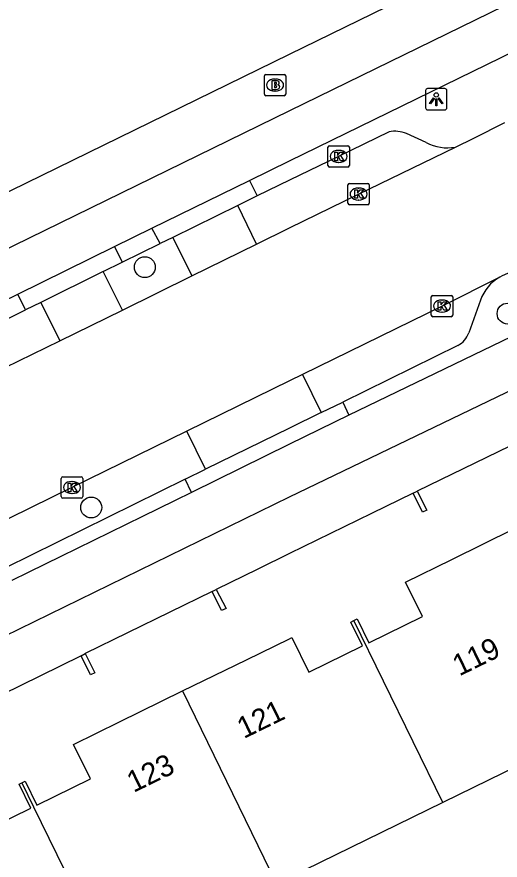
# Model space of a CAD drawing. Extents: x 160457 to 162082, y 388340 to 389736.
# Drawn here: x 160987.25 to 161009.85, y 389104.52 to 389143.98 of the extents above; entities that cross this region are included whole.
import ezdxf

# ---------------------------------------------------------------- set-up
doc = ezdxf.new("R2010")
doc.units = 0
for name, color, linetype in [('IMGEO_Boom', 7, 'Continuous'), ('IMGEO_Brandkraan', 7, 'Continuous'), ('IMGEO_Fietspad_gesloten', 7, 'Continuous'), ('IMGEO_Kolk', 7, 'Continuous'), ('IMGEO_Lichtpunt', 7, 'Continuous'), ('IMGEO_Pand', 7, 'Continuous'), ('IMGEO_Pand_nummerreeks', 7, 'Continuous'), ('IMGEO_Parkeervlak_open', 7, 'Continuous'), ('IMGEO_Rijbaan_lokaal_gesloten', 7, 'Continuous'), ('IMGEO_Rijbaan_lokaal_open', 7, 'Continuous'), ('IMGEO_Verkeerseiland_open', 7, 'Continuous'), ('IMGEO_Voetpad_open', 7, 'Continuous')]:
    doc.layers.add(name, color=color, linetype=linetype)

msp = doc.modelspace()

# ---------------------------------------------------------------- linework, layer by layer
at = {"layer": 'IMGEO_Boom'}
for centre in [(160993.231, 389132.269), (161010.197, 389130.094), (160990.723, 389121.018)]:
    msp.add_circle(centre, 0.489, dxfattribs=at)
at = {"layer": 'IMGEO_Brandkraan'}
for p, q in [((160998.896, 389141.289), (160999.748, 389141.289)), ((160998.821, 389140.363), (160998.821, 389141.215)), ((160999.309, 389141.069), (160999.334, 389141.069)), ((160999.822, 389141.215), (160999.822, 389140.363)), ((160999.332, 389140.509), (160999.307, 389140.509)), ((160999.748, 389140.289), (160998.896, 389140.289))]:
    msp.add_line(p, q, dxfattribs=at)
for points in [[(160998.896, 389141.289), (160999.748, 389141.289)], [(160998.821, 389140.363), (160998.821, 389141.215)], [(160999.169, 389140.989), (160999.169, 389140.589), (160999.382, 389140.589)], [(160999.4, 389140.989), (160999.169, 389140.989)], [(160999.348, 389140.908), (160999.294, 389140.908), (160999.294, 389140.832)], [(160999.822, 389141.215), (160999.822, 389140.363)], [(160999.294, 389140.832), (160999.347, 389140.832)], [(160999.356, 389140.756), (160999.294, 389140.756), (160999.294, 389140.675)], [(160999.294, 389140.675), (160999.356, 389140.675)], [(160999.748, 389140.289), (160998.896, 389140.289)]]:
    msp.add_lwpolyline(points, dxfattribs=at)
for centre, radius, start, end in [((160998.898, 389141.213), 0.0765, 91.552, 178.448), ((160998.898, 389141.213), 0.0765, 91.552, 178.448), ((160999.746, 389141.213), 0.0765, 1.552, 88.448), ((160999.746, 389141.213), 0.0765, 1.552, 88.448), ((160999.349, 389140.87), 0.0379, 267.8285, 90.9355), ((160999.404, 389140.844), 0.145, 59.4692, 91.5367), ((160999.429, 389140.891), 0.0922, 285.5137, 58.1501), ((160999.357, 389140.715), 0.0404, 269.8759, 90.5077), ((160999.388, 389140.84), 0.251, 268.6676, 293.5347), ((160999.434, 389140.699), 0.105, 301.3115, 78.989), ((160998.898, 389140.365), 0.0765, 181.552, 268.448), ((160998.898, 389140.365), 0.0765, 181.552, 268.448), ((160999.746, 389140.365), 0.0765, 271.552, 358.448), ((160999.746, 389140.365), 0.0765, 271.552, 358.448)]:
    msp.add_arc(centre, radius, start, end, dxfattribs=at)
for centre, major_axis, ratio, start_param, end_param in [((160999.308, 389140.789), (-0.387, 0.002), 0.722429, 4.712389, 7.853982), ((160999.333, 389140.789), (-0.39, 0.002), 0.717154, 1.570796, 4.712389)]:
    msp.add_ellipse(centre, major_axis=major_axis, ratio=ratio, start_param=start_param, end_param=end_param, dxfattribs=at)
at = {"layer": 'IMGEO_Fietspad_gesloten'}
for points in [[(161132.774, 389204.546), (161021.386, 389150.057), (161000, 389139.59), (160954.879, 389117.505), (160945.498, 389112.928)], [(160998.123, 389136.322), (161000, 389137.241), (161022.415, 389148.216), (161034.364, 389154.051)], [(160993.563, 389134.097), (160998.123, 389136.322)], [(160991.819, 389133.233), (160993.563, 389134.097)], [(160987.298, 389131.006), (160991.819, 389133.233)], [(161018.891, 389133.125), (161002.774, 389125.345)], [(160887.362, 389066.396), (160952.948, 389098.503), (160952.979, 389098.518), (161000, 389121.514), (161017.317, 389129.87), (161019.165, 389130.759)], [(160971.38, 389123.215), (160987.298, 389131.006)], [(161002.774, 389125.345), (161000, 389123.98), (160995.416, 389121.725)], [(160995.416, 389121.725), (160987.013, 389117.611)]]:
    msp.add_lwpolyline(points, dxfattribs=at)
at = {"layer": 'IMGEO_Kolk'}
for p, q in [((161001.795, 389137.025), (161001.795, 389137.877)), ((161001.87, 389137.951), (161002.722, 389137.951)), ((161002.283, 389137.731), (161002.308, 389137.731)), ((161002.796, 389137.877), (161002.796, 389137.025)), ((161002.722, 389136.951), (161001.87, 389136.951)), ((161002.306, 389137.171), (161002.281, 389137.171)), ((161002.803, 389136.189), (161003.655, 389136.189)), ((161002.728, 389135.263), (161002.728, 389136.115)), ((161003.216, 389135.969), (161003.241, 389135.969)), ((161003.729, 389136.115), (161003.729, 389135.263)), ((161003.239, 389135.409), (161003.214, 389135.409)), ((161003.655, 389135.189), (161002.803, 389135.189)), ((161006.63, 389130.022), (161006.63, 389130.874)), ((161006.705, 389130.948), (161007.557, 389130.948)), ((161007.118, 389130.728), (161007.143, 389130.728)), ((161007.631, 389130.874), (161007.631, 389130.022)), ((161007.557, 389129.948), (161006.705, 389129.948)), ((161007.141, 389130.168), (161007.116, 389130.168)), ((160989.324, 389121.53), (160989.324, 389122.382)), ((160989.399, 389122.456), (160990.251, 389122.456)), ((160990.325, 389122.382), (160990.325, 389121.53)), ((160989.812, 389122.236), (160989.837, 389122.236)), ((160989.835, 389121.676), (160989.81, 389121.676)), ((160990.251, 389121.456), (160989.399, 389121.456))]:
    msp.add_line(p, q, dxfattribs=at)
for points in [[(161001.795, 389137.025), (161001.795, 389137.877)], [(161001.87, 389137.951), (161002.722, 389137.951)], [(161002.796, 389137.877), (161002.796, 389137.025)], [(161002.116, 389137.651), (161002.239, 389137.651), (161002.239, 389137.5), (161002.369, 389137.651), (161002.533, 389137.651), (161002.387, 389137.5), (161002.54, 389137.251), (161002.388, 389137.251), (161002.303, 389137.415), (161002.239, 389137.348), (161002.239, 389137.251), (161002.116, 389137.251), (161002.116, 389137.651)], [(161002.722, 389136.951), (161001.87, 389136.951)], [(161002.803, 389136.189), (161003.655, 389136.189)], [(161002.728, 389135.263), (161002.728, 389136.115)], [(161003.049, 389135.889), (161003.172, 389135.889), (161003.172, 389135.738), (161003.302, 389135.889), (161003.466, 389135.889), (161003.32, 389135.738), (161003.473, 389135.489), (161003.321, 389135.489), (161003.236, 389135.653), (161003.172, 389135.586), (161003.172, 389135.489), (161003.049, 389135.489), (161003.049, 389135.889)], [(161003.729, 389136.115), (161003.729, 389135.263)], [(161003.655, 389135.189), (161002.803, 389135.189)], [(161006.63, 389130.022), (161006.63, 389130.874)], [(161006.705, 389130.948), (161007.557, 389130.948)], [(161006.951, 389130.648), (161007.074, 389130.648), (161007.074, 389130.497), (161007.204, 389130.648), (161007.368, 389130.648), (161007.222, 389130.497), (161007.375, 389130.248), (161007.223, 389130.248), (161007.138, 389130.412), (161007.074, 389130.345), (161007.074, 389130.248), (161006.951, 389130.248), (161006.951, 389130.648)], [(161007.631, 389130.874), (161007.631, 389130.022)], [(161007.557, 389129.948), (161006.705, 389129.948)], [(160989.324, 389121.53), (160989.324, 389122.382)], [(160989.399, 389122.456), (160990.251, 389122.456)], [(160990.325, 389122.382), (160990.325, 389121.53)], [(160989.645, 389122.156), (160989.768, 389122.156), (160989.768, 389122.005), (160989.898, 389122.156), (160990.062, 389122.156), (160989.916, 389122.005), (160990.069, 389121.756), (160989.917, 389121.756), (160989.832, 389121.92), (160989.768, 389121.853), (160989.768, 389121.756), (160989.645, 389121.756), (160989.645, 389122.156)], [(160990.251, 389121.456), (160989.399, 389121.456)]]:
    msp.add_lwpolyline(points, dxfattribs=at)
for centre, start, end in [((161001.872, 389137.875), 91.552, 178.448), ((161001.872, 389137.875), 91.552, 178.448), ((161002.72, 389137.875), 1.552, 88.448), ((161002.72, 389137.875), 1.552, 88.448), ((161001.872, 389137.027), 181.552, 268.448), ((161001.872, 389137.027), 181.552, 268.448), ((161002.72, 389137.027), 271.552, 358.448), ((161002.72, 389137.027), 271.552, 358.448), ((161002.805, 389136.113), 91.552, 178.448), ((161002.805, 389136.113), 91.552, 178.448), ((161003.653, 389136.113), 1.552, 88.448), ((161003.653, 389136.113), 1.552, 88.448), ((161002.805, 389135.265), 181.552, 268.448), ((161002.805, 389135.265), 181.552, 268.448), ((161003.653, 389135.265), 271.552, 358.448), ((161003.653, 389135.265), 271.552, 358.448), ((161006.707, 389130.872), 91.552, 178.448), ((161006.707, 389130.872), 91.552, 178.448), ((161007.555, 389130.872), 1.552, 88.448), ((161007.555, 389130.872), 1.552, 88.448), ((161006.707, 389130.024), 181.552, 268.448), ((161006.707, 389130.024), 181.552, 268.448), ((161007.555, 389130.024), 271.552, 358.448), ((161007.555, 389130.024), 271.552, 358.448), ((160989.401, 389122.38), 91.552, 178.448), ((160989.401, 389122.38), 91.552, 178.448), ((160990.249, 389122.38), 1.552, 88.448), ((160990.249, 389122.38), 1.552, 88.448), ((160989.401, 389121.532), 181.552, 268.448), ((160989.401, 389121.532), 181.552, 268.448), ((160990.249, 389121.532), 271.552, 358.448), ((160990.249, 389121.532), 271.552, 358.448)]:
    msp.add_arc(centre, 0.0765, start, end, dxfattribs=at)
for centre, major_axis, ratio, start_param, end_param in [((161002.282, 389137.451), (-0.387, 0.002), 0.722429, 4.712389, 7.853982), ((161002.307, 389137.451), (-0.39, 0.002), 0.717154, 1.570796, 4.712389), ((161003.215, 389135.689), (-0.387, 0.002), 0.722429, 4.712389, 7.853982), ((161003.24, 389135.689), (-0.39, 0.002), 0.717154, 1.570796, 4.712389), ((161007.117, 389130.448), (-0.387, 0.002), 0.722429, 4.712389, 7.853982), ((161007.142, 389130.448), (-0.39, 0.002), 0.717154, 1.570796, 4.712389), ((160989.811, 389121.956), (-0.387, 0.002), 0.722429, 4.712389, 7.853982), ((160989.836, 389121.956), (-0.39, 0.002), 0.717154, 1.570796, 4.712389)]:
    msp.add_ellipse(centre, major_axis=major_axis, ratio=ratio, start_param=start_param, end_param=end_param, dxfattribs=at)
at = {"layer": 'IMGEO_Lichtpunt'}
for p, q in [((161006.362, 389140.531), (161006.362, 389139.724)), ((161006.362, 389140.531), (161006.362, 389139.724)), ((161007.264, 389140.626), (161006.456, 389140.626)), ((161007.264, 389140.626), (161006.456, 389140.626)), ((161007.358, 389139.724), (161007.358, 389140.531)), ((161007.358, 389139.724), (161007.358, 389140.531)), ((161006.456, 389139.63), (161007.264, 389139.63)), ((161006.456, 389139.63), (161007.264, 389139.63))]:
    msp.add_line(p, q, dxfattribs=at)
for points in [[(161006.736, 389140.195), (161006.775, 389140.167), (161006.587, 389139.905), (161006.549, 389139.932), (161006.736, 389140.195)], [(161006.838, 389140.147), (161006.885, 389140.147), (161006.885, 389139.825), (161006.838, 389139.825), (161006.838, 389140.147)], [(161006.948, 389140.167), (161006.986, 389140.194), (161007.173, 389139.932), (161007.134, 389139.904), (161006.948, 389140.167)]]:
    msp.add_lwpolyline(points, dxfattribs=at)
msp.add_circle((161006.861, 389140.329), 0.0994, dxfattribs=at)
for centre, start, end in [((161006.456, 389140.531), 90, 180), ((161006.456, 389140.531), 90, 180), ((161007.264, 389140.531), 0, 90), ((161007.264, 389140.531), 0, 90), ((161006.456, 389139.724), 180, 270), ((161006.456, 389139.724), 180, 270), ((161007.264, 389139.724), 270, 0), ((161007.264, 389139.724), 270, 360)]:
    msp.add_arc(centre, 0.0946, start, end, dxfattribs=at)
at = {"layer": 'IMGEO_Pand'}
for points in [[(161005.781, 389121.695), (161005.969, 389121.786)], [(161005.969, 389121.786), (161006.424, 389120.901), (161006.224, 389120.803), (161005.781, 389121.695)], [(161003.008, 389115.73), (161003.155, 389115.802), (161003.7, 389114.688), (161006.211, 389115.917), (161005.42, 389117.532), (161007.588, 389118.593), (161010.527, 389120.031)], [(160996.376, 389117.09), (160996.573, 389117.185)], [(160996.573, 389117.185), (160997.029, 389116.294), (160996.819, 389116.197), (160996.376, 389117.09)], [(160994.999, 389112.432), (160997.981, 389113.892), (161000, 389114.88), (161000.106, 389114.932), (161000.897, 389113.316), (161003.412, 389114.547), (161002.867, 389115.661), (161003.008, 389115.73)], [(161007.175, 389107.22), (161003.008, 389115.73)], [(160990.248, 389114.079), (160990.446, 389114.18)], [(160990.446, 389114.18), (160990.898, 389113.276), (160990.683, 389113.191), (160990.248, 389114.079)], [(160987.481, 389108.132), (160987.636, 389108.208), (160988.18, 389107.094), (160990.683, 389108.318), (160989.892, 389109.933), (160992.051, 389110.989), (160994.999, 389112.432)], [(160994.999, 389112.432), (160999.394, 389103.413)], [(161014.948, 389111.022), (161007.175, 389107.22)], [(160979.471, 389104.833), (160982.452, 389106.292), (160984.587, 389107.337), (160985.378, 389105.721), (160987.893, 389106.952), (160987.348, 389108.067), (160987.481, 389108.132)], [(160987.481, 389108.132), (160988.026, 389107.017), (160991.64, 389099.62)], [(161007.175, 389107.22), (161000, 389103.71), (160999.394, 389103.413)]]:
    msp.add_lwpolyline(points, dxfattribs=at)
at = {"layer": 'IMGEO_Parkeervlak_open'}
for points in [[(161004.652, 389138.608), (161002.296, 389137.45), (161000, 389136.335), (160998.483, 389135.599)], [(161006.385, 389138.095), (161005.473, 389138.517)], [(160998.483, 389135.599), (160997.573, 389135.152)], [(160994.535, 389133.66), (160993.946, 389133.371)], [(160992.17, 389132.508), (160993.946, 389133.371)], [(160991.284, 389132.068), (160992.17, 389132.508)], [(161008.931, 389130.726), (161008.379, 389129.19)], [(160971.727, 389122.493), (160985.892, 389129.398), (160987.655, 389130.267)], [(160988.363, 389130.619), (160987.655, 389130.267)], [(161007.877, 389128.605), (161002.485, 389125.956)], [(161000.598, 389127.243), (161001.473, 389125.46)], [(161001.473, 389125.46), (161002.485, 389125.956)], [(161001.473, 389125.46), (161000, 389124.737), (160996.063, 389122.806)], [(160996.063, 389122.806), (160995.188, 389124.589)], [(160995.113, 389122.34), (160996.063, 389122.806)], [(160995.113, 389122.34), (160986.717, 389118.2)]]:
    msp.add_lwpolyline(points, dxfattribs=at)
for centre, radius, start, end in [((161004.896, 389137.059), 1.568, 68.4008, 98.9495), ((161007.378, 389140.017), 2.163, 242.6763, 280.0702), ((161010.748, 389130.119), 1.915, 118.3192, 161.5183), ((161007.364, 389129.553), 1.078, 298.4164, 340.3165)]:
    msp.add_arc(centre, radius, start, end, dxfattribs=at)
at = {"layer": 'IMGEO_Rijbaan_lokaal_gesloten'}
for points in [[(161007.756, 389137.887), (161008.623, 389138.308), (161010.076, 389139.031)], [(160998.46, 389133.346), (161000, 389134.102), (161003.229, 389135.688), (161007.756, 389137.887)], [(161017.786, 389135.603), (161012.413, 389132.947), (161009.942, 389131.857), (161009.839, 389131.805)], [(160995.422, 389131.854), (160998.46, 389133.346)], [(160992.181, 389130.262), (160995.422, 389131.854)], [(161009.839, 389131.805), (161007.131, 389130.449), (161000.598, 389127.243)], [(160989.254, 389128.824), (160992.181, 389130.262)], [(160971.666, 389120.232), (160986.694, 389127.567), (160989.254, 389128.824)], [(161000.598, 389127.243), (161000, 389126.95), (160995.188, 389124.589)], [(160995.188, 389124.589), (160989.824, 389121.957), (160984.95, 389119.562)]]:
    msp.add_lwpolyline(points, dxfattribs=at)
at = {"layer": 'IMGEO_Rijbaan_lokaal_open'}
for points in [[(160997.573, 389135.152), (160994.535, 389133.66)], [(160998.46, 389133.346), (160997.573, 389135.152)], [(160994.535, 389133.66), (160995.422, 389131.854)], [(160991.284, 389132.068), (160988.363, 389130.619)], [(160992.181, 389130.262), (160991.284, 389132.068)], [(160988.363, 389130.619), (160989.254, 389128.824)]]:
    msp.add_lwpolyline(points, dxfattribs=at)
at = {"layer": 'IMGEO_Verkeerseiland_open'}
for points in [[(160998.123, 389136.322), (160998.483, 389135.599)], [(160993.946, 389133.371), (160993.563, 389134.097)], [(160991.819, 389133.233), (160992.17, 389132.508)], [(160987.655, 389130.267), (160987.298, 389131.006)], [(161002.485, 389125.956), (161002.774, 389125.345)], [(160995.416, 389121.725), (160995.113, 389122.34)]]:
    msp.add_lwpolyline(points, dxfattribs=at)
at = {"layer": 'IMGEO_Voetpad_open'}
for points in [[(160954.38, 389119.906), (161000, 389142.24), (161005.846, 389145.102)], [(161011.91, 389124.665), (161005.969, 389121.786)], [(161005.781, 389121.695), (161003.838, 389120.744), (161000, 389118.864), (160998.52, 389118.139), (160996.573, 389117.185)], [(160996.376, 389117.09), (160990.446, 389114.18)], [(160990.248, 389114.079), (160988.316, 389113.131), (160982.997, 389110.525), (160981.053, 389109.571)]]:
    msp.add_lwpolyline(points, dxfattribs=at)

# ---------------------------------------------------------------- texts
at = {"layer": 'IMGEO_Pand_nummerreeks'}
for s, rotation, p in [('119', 26.0784, (161007.936, 389113.109)), ('121', 26.0783, (160997.861, 389110.182)), ('123', 26.0783, (160992.705, 389107.658))]:
    msp.add_text(s, height=1, rotation=rotation, dxfattribs=at).set_placement(p)

doc.saveas('drawing.dxf')
